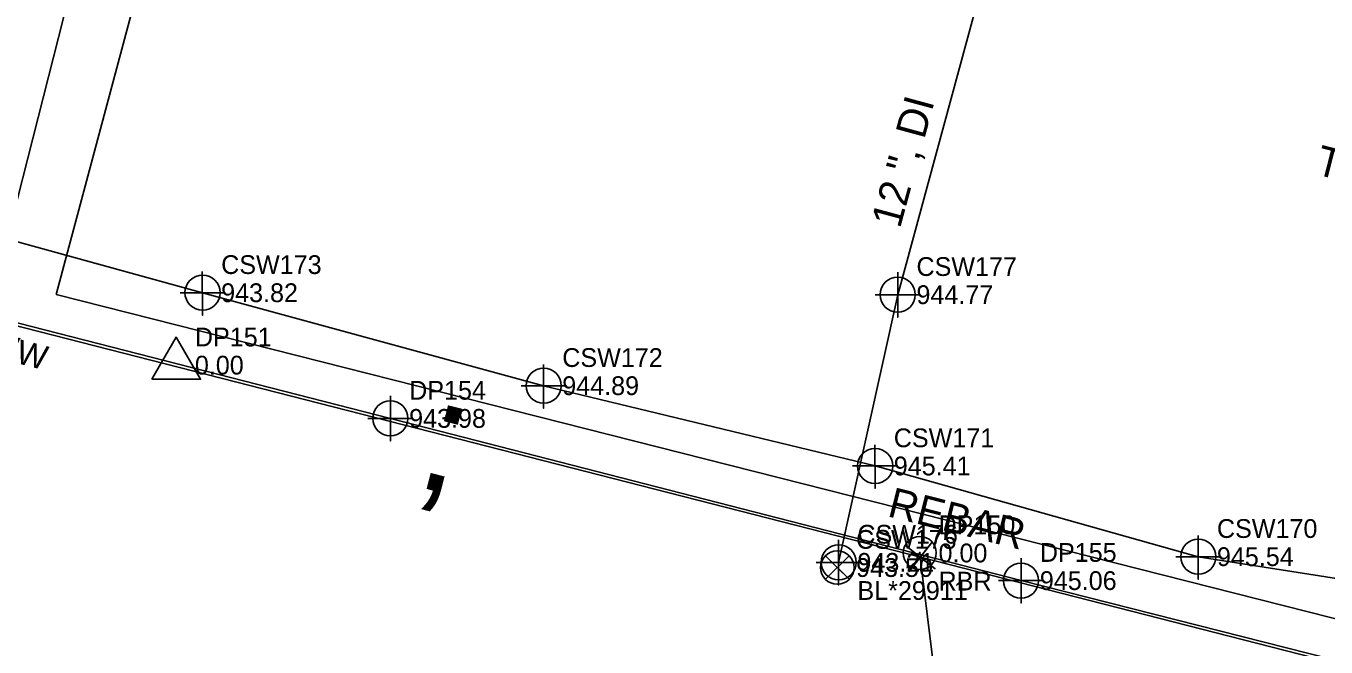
# Model space of a CAD drawing. Extents: x 1182322 to 1186765, y 572295 to 575411.
# Drawn here: x 1182527.9 to 1182701, y 574409.8 to 574492.5 of the extents above; entities that cross this region are included whole.
import ezdxf

# ---------------------------------------------------------------- set-up
doc = ezdxf.new("R2010")
doc.units = 0
for name, color, linetype in [('Exist Other Culture Fence Line', 7, 'Continuous'), ('Exist Other Culture Fence Line Cogo Elevation', 7, 'Continuous'), ('Exist Other Culture Fence Line Cogo Number', 7, 'Continuous'), ('Exist Other Culture Fence Line Cogo Point CELL', 7, 'Continuous'), ('Exist Property Corner CELL', 7, 'Continuous'), ('Exist Property Iron Pin CELL', 7, 'Continuous'), ('Exist Property Iron Pin Cogo Comment', 7, 'Continuous'), ('Exist Property Iron Pin Cogo Elevation', 7, 'Continuous'), ('Exist Property Iron Pin Cogo Number', 7, 'Continuous'), ('Exist Property Iron Pin Text', 7, 'Continuous'), ('Exist Property Line', 7, 'Continuous'), ('Exist Right of Way Control of Access CA Symbol CELL', 7, 'Continuous'), ('Exist Right of Way Line', 7, 'Continuous'), ('Exist Right of Way Line Text', 7, 'Continuous'), ('Exist Right of Way Monument CELL', 7, 'Continuous'), ('Exist Right of Way Monument Cogo Elevation', 7, 'Continuous'), ('Exist Right of Way Monument Cogo Number', 7, 'Continuous'), ('Exist Right of Way Width CELL', 7, 'Continuous'), ('Exist Structure Minor Drop Inlet Top Elevation', 7, 'Continuous'), ('Exist Utilities Telephone UG Conduit SUE LOS B', 7, 'Continuous'), ('Exist Utilities Telephone UG Conduit SUE LOS B Cogo Elevation', 7, 'Continuous'), ('Exist Utilities Telephone UG Conduit SUE LOS B Cogo Number', 7, 'Continuous'), ('Exist Utilities Telephone UG Conduit SUE LOS B Cogo Point CELL', 7, 'Continuous'), ('Exist Utilities Water UG Line SUE LOS B', 7, 'Continuous'), ('Exist Utilities Water UG Line SUE LOS B Cogo Comment', 7, 'Continuous'), ('Exist Utilities Water UG Line SUE LOS B Cogo Elevation', 7, 'Continuous'), ('Exist Utilities Water UG Line SUE LOS B Cogo Number', 7, 'Continuous'), ('Exist Utilities Water UG Line SUE LOS B Cogo Point CELL', 7, 'Continuous'), ('Exist Utilities Water UG Line SUE LOS B Text', 7, 'Continuous'), ('Exist Utilities Water Valve CELL', 7, 'Continuous'), ('Exist Utilities Water Valve Cogo Elevation', 7, 'Continuous'), ('Exist Utilities Water Valve Cogo Number', 7, 'Continuous'), ('Sheet Layout Plan Border', 7, 'Continuous')]:
    doc.layers.add(name, color=color, linetype=linetype)

msp = doc.modelspace()

# ---------------------------------------------------------------- linework, layer by layer
at = {"layer": 'Exist Other Culture Fence Line'}
msp.add_lwpolyline([(1182431.26, 574477.6), (1182493.19, 574461.53), (1182576.37, 574440.23), (1182660.35, 574418.61), (1182745.71, 574396.94), (1182831.35, 574374.93), (1182917.06, 574353.23), (1182998.89, 574331.88), (1183080.06, 574310.08), (1183166.11, 574287.18), (1183252.15, 574263.83), (1183335.82, 574241.7), (1183417.69, 574219.73), (1183503.47, 574196.43), (1183592.65, 574167.54), (1183679.28, 574135.7), (1183764.86, 574099.44), (1183841.01, 574057.63), (1183931.32, 574004.09)], dxfattribs=at)
at = {"layer": 'Exist Other Culture Fence Line Cogo Point CELL'}
for points in [[(1182576.37, 574443.23), (1182576.37, 574437.23), (1182576.37, 574440.23), (1182579.37, 574440.23), (1182573.37, 574440.23)], [(1182660.35, 574421.61), (1182660.35, 574415.61), (1182660.35, 574418.61), (1182663.35, 574418.61), (1182657.35, 574418.61)]]:
    msp.add_lwpolyline(points, dxfattribs=at)
for centre in [(1182576.37, 574440.23), (1182660.35, 574418.61)]:
    msp.add_circle(centre, 2.34, dxfattribs=at)
at = {"layer": 'Exist Property Corner CELL'}
msp.add_line((1182646.93, 574421.74), (1182646.93, 574421.74), dxfattribs=at)
msp.add_lwpolyline([(1182644.96, 574423.28), (1182648.9, 574420.2), (1182646.93, 574421.74), (1182648.47, 574423.71), (1182645.39, 574419.77)], dxfattribs=at)
at = {"layer": 'Exist Property Iron Pin CELL'}
for radius in [2.2, 0.0707]:
    msp.add_circle((1182646.86, 574422.29), radius, dxfattribs=at)
at = {"layer": 'Exist Property Line'}
msp.add_line((1182646.93, 574421.74), (1182695.13, 574025.6), dxfattribs=at)
at = {"layer": 'Exist Right of Way Control of Access CA Symbol CELL'}
msp.add_line((1182588.52, 574436.7), (1182588.52, 574436.7), dxfattribs=at)
at = {"layer": 'Exist Right of Way Line'}
msp.add_line((1182496.14, 574460.35), (1183346.37, 574242.68), dxfattribs=at)
at = {"layer": 'Exist Right of Way Monument CELL'}
msp.add_line((1182547.84, 574447.33), (1182547.84, 574447.33), dxfattribs=at)
msp.add_lwpolyline([(1182544.59, 574445.44), (1182547.84, 574451.08), (1182551.09, 574445.44)], close=True, dxfattribs=at)
at = {"layer": 'Exist Right of Way Width CELL'}
msp.add_line((1182522.6, 574453.57), (1182537.58, 574512.09), dxfattribs=at)
at = {"layer": 'Exist Utilities Telephone UG Conduit SUE LOS B'}
msp.add_lwpolyline([(1182508.5, 574468.79), (1182551.34, 574456.98), (1182596.76, 574444.59), (1182640.9, 574433.89), (1182683.93, 574421.8), (1182729.54, 574414.63), (1182775.26, 574402.85), (1182821.5, 574389.91), (1182867.02, 574377.15), (1182909.89, 574365.68), (1182955.8, 574352.93), (1183001.1, 574340.19), (1183047.8, 574326.93), (1183094.08, 574314.14), (1183140.16, 574301.96), (1183184.2, 574290.24), (1183230.46, 574277.8)], dxfattribs=at)
at = {"layer": 'Exist Utilities Telephone UG Conduit SUE LOS B Cogo Point CELL'}
for points in [[(1182551.33, 574459.79), (1182551.36, 574453.98), (1182551.34, 574456.98), (1182554.36, 574456.98), (1182548.36, 574456.98)], [(1182596.75, 574447.41), (1182596.78, 574441.59), (1182596.76, 574444.59), (1182599.78, 574444.59), (1182593.78, 574444.59)], [(1182640.88, 574436.71), (1182640.92, 574430.89), (1182640.9, 574433.89), (1182643.92, 574433.89), (1182637.92, 574433.89)], [(1182683.92, 574424.61), (1182683.95, 574418.8), (1182683.93, 574421.8), (1182686.95, 574421.8), (1182680.95, 574421.8)]]:
    msp.add_lwpolyline(points, dxfattribs=at)
for centre in [(1182551.36, 574456.98), (1182596.78, 574444.59), (1182640.92, 574433.89), (1182683.95, 574421.8)]:
    msp.add_circle(centre, 2.34, dxfattribs=at)
at = {"layer": 'Exist Utilities Water UG Line SUE LOS B'}
msp.add_lwpolyline([(1182636.06, 574421.04), (1182643.92, 574456.72), (1182657.18, 574505.49), (1182665.64, 574536.84), (1182673.88, 574568.12), (1182684.75, 574604.87), (1182693.11, 574640.73), (1182705.78, 574679.85)], dxfattribs=at)
at = {"layer": 'Exist Utilities Water UG Line SUE LOS B Cogo Point CELL'}
for points in [[(1182643.92, 574459.72), (1182643.92, 574453.72), (1182643.92, 574456.72), (1182646.92, 574456.72), (1182640.92, 574456.72)], [(1182636.06, 574424.04), (1182636.06, 574418.04), (1182636.06, 574421.04), (1182639.06, 574421.04), (1182633.06, 574421.04)]]:
    msp.add_lwpolyline(points, dxfattribs=at)
for centre in [(1182643.92, 574456.72), (1182636.06, 574421.04)]:
    msp.add_circle(centre, 2.34, dxfattribs=at)
at = {"layer": 'Exist Utilities Water Valve CELL'}
msp.add_lwpolyline([(1182637.46, 574421.93), (1182634.31, 574418.78), (1182635.88, 574420.35), (1182637.46, 574418.78), (1182634.31, 574421.93)], dxfattribs=at)
msp.add_circle((1182635.88, 574420.35), 2.23, dxfattribs=at)
at = {"layer": 'Sheet Layout Plan Border'}
for p, q in [((1182597.79, 574703.48), (1182531.89, 574456.76)), ((1182531.89, 574456.76), (1183012.24, 574334.8))]:
    msp.add_line(p, q, dxfattribs=at)

# ---------------------------------------------------------------- texts
at = {"layer": 'Exist Other Culture Fence Line Cogo Elevation'}
for s, p in [('943.98', (1182578.87, 574438.98)), ('945.06', (1182662.85, 574417.36))]:
    msp.add_text(s, height=2.5, dxfattribs=at).set_placement(p)
at = {"layer": 'Exist Other Culture Fence Line Cogo Number'}
for s, p in [('DP154', (1182578.87, 574442.73)), ('DP155', (1182662.85, 574421.11))]:
    msp.add_text(s, height=2.5, dxfattribs=at).set_placement(p)
at = {"layer": 'Exist Property Iron Pin Cogo Comment'}
msp.add_text('RBR', height=2.5, dxfattribs=at).set_placement((1182649.36, 574417.29))
at = {"layer": 'Exist Property Iron Pin Cogo Elevation'}
msp.add_text('0.00', height=2.5, dxfattribs=at).set_placement((1182649.36, 574421.04))
at = {"layer": 'Exist Property Iron Pin Cogo Number'}
msp.add_text('DP150', height=2.5, dxfattribs=at).set_placement((1182649.36, 574424.79))
at = {"layer": 'Exist Property Iron Pin Text'}
msp.add_text('REBAR', height=4, rotation=345.851, dxfattribs=at).set_placement((1182642.42, 574427.21))
at = {"layer": 'Exist Right of Way Control of Access CA Symbol CELL'}
msp.add_text(';', height=15, rotation=345.6405, dxfattribs=at).set_placement((1182579.39, 574431.29))
at = {"layer": 'Exist Right of Way Line Text'}
msp.add_text('EXISTING R/W', height=3.2, rotation=345.6405, dxfattribs=at).set_placement((1182501.67, 574453.97))
at = {"layer": 'Exist Right of Way Monument Cogo Elevation'}
msp.add_text('0.00', height=2.5, dxfattribs=at).set_placement((1182550.34, 574446.08))
at = {"layer": 'Exist Right of Way Monument Cogo Number'}
msp.add_text('DP151', height=2.5, dxfattribs=at).set_placement((1182550.34, 574449.83))
at = {"layer": 'Exist Structure Minor Drop Inlet Top Elevation'}
msp.add_text("TOP=938.00'", height=4, rotation=345.6405, dxfattribs=at).set_placement((1182699.37, 574472.82))
at = {"layer": 'Exist Utilities Telephone UG Conduit SUE LOS B Cogo Elevation'}
for s, p in [('943.82', (1182553.84, 574455.73)), ('944.89', (1182599.26, 574443.34)), ('945.41', (1182643.4, 574432.64)), ('945.54', (1182686.43, 574420.55))]:
    msp.add_text(s, height=2.5, dxfattribs=at).set_placement(p)
at = {"layer": 'Exist Utilities Telephone UG Conduit SUE LOS B Cogo Number'}
for s, p in [('CSW173', (1182553.84, 574459.48)), ('CSW172', (1182599.26, 574447.09)), ('CSW171', (1182643.4, 574436.39)), ('CSW170', (1182686.43, 574424.3))]:
    msp.add_text(s, height=2.5, dxfattribs=at).set_placement(p)
at = {"layer": 'Exist Utilities Water UG Line SUE LOS B Cogo Comment'}
msp.add_text('BL*29911', height=2.5, dxfattribs=at).set_placement((1182638.56, 574416.04))
at = {"layer": 'Exist Utilities Water UG Line SUE LOS B Cogo Elevation'}
for s, p in [('944.77', (1182646.42, 574455.47)), ('943.21', (1182638.56, 574419.79))]:
    msp.add_text(s, height=2.5, dxfattribs=at).set_placement(p)
at = {"layer": 'Exist Utilities Water UG Line SUE LOS B Cogo Number'}
for s, p in [('CSW177', (1182646.42, 574459.22)), ('CSW176', (1182638.56, 574423.54))]:
    msp.add_text(s, height=2.5, dxfattribs=at).set_placement(p)
at = {"layer": 'Exist Utilities Water UG Line SUE LOS B Text'}
msp.add_text('12 ", DI', height=4, rotation=74.7931, dxfattribs=at).set_placement((1182644.22, 574465.45))
at = {"layer": 'Exist Utilities Water Valve Cogo Elevation'}
msp.add_text('943.50', height=2.5, dxfattribs=at).set_placement((1182638.38, 574419.1))
at = {"layer": 'Exist Utilities Water Valve Cogo Number'}
msp.add_text('CSW175', height=2.5, dxfattribs=at).set_placement((1182638.38, 574422.85))

doc.saveas('drawing.dxf')
